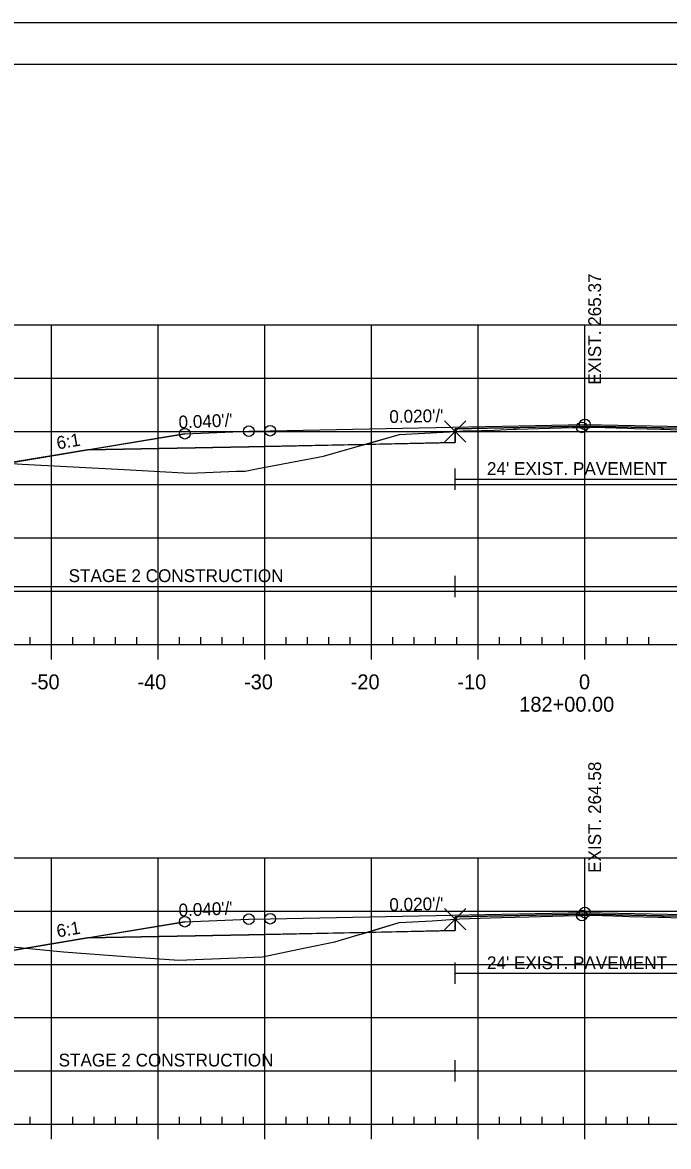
# Model space of a CAD drawing. Extents: x 1365647 to 1367999, y 387113 to 400173.
# Drawn here: x 1365842.2 to 1365902.7, y 388120.6 to 388226.1 of the extents above; entities that cross this region are included whole.
import ezdxf

# ---------------------------------------------------------------- set-up
doc = ezdxf.new("R2010")
doc.units = 0
for name, color, linetype in [('R_Alt Surface', 7, 'Continuous'), ('R_Axis', 7, 'Continuous'), ('R_Axis Annot', 7, 'Continuous'), ('R_Border', 7, 'Continuous'), ('R_Contours', 7, 'Continuous'), ('R_Exist Surface', 7, 'Continuous'), ('R_Fin Surface', 7, 'Continuous'), ('R_Fin Surface Annot', 7, 'Continuous'), ('R_Grid', 7, 'Continuous'), ('R_No Plot', 7, 'Continuous'), ('R_Proposed Const Limits', 7, 'Continuous'), ('R_Water', 7, 'Continuous'), ('R_Xsect Elev', 7, 'Continuous')]:
    doc.layers.add(name, color=color, linetype=linetype)

msp = doc.modelspace()

# ---------------------------------------------------------------- linework, layer by layer
at = {"layer": 'R_Alt Surface'}
for points in [[(1365848.26, 388185.99), (1365863.38, 388186.29), (1365882.73, 388186.68), (1365882.73, 388187.97), (1365894.88, 388188.21), (1365906.46, 388187.98), (1365906.46, 388186.69), (1365926.38, 388186.29), (1365941.51, 388185.99)], [(1365848.26, 388140.21), (1365863.38, 388140.51), (1365882.73, 388140.9), (1365882.73, 388142.19), (1365894.88, 388142.43), (1365906.48, 388142.2), (1365906.48, 388140.91), (1365926.38, 388140.51), (1365941.51, 388140.21)]]:
    msp.add_lwpolyline(points, dxfattribs=at)
at = {"layer": 'R_Axis'}
for p, q in [((1365749.89, 388167.73), (1366039.89, 388167.73)), ((1365842.89, 388167.73), (1365842.89, 388168.43)), ((1365844.89, 388166.33), (1365844.89, 388167.73)), ((1365846.89, 388167.73), (1365846.89, 388168.43)), ((1365848.89, 388167.73), (1365848.89, 388168.43)), ((1365850.89, 388167.73), (1365850.89, 388168.43)), ((1365852.89, 388167.73), (1365852.89, 388168.43)), ((1365854.89, 388166.33), (1365854.89, 388167.73)), ((1365856.89, 388167.73), (1365856.89, 388168.43)), ((1365858.89, 388167.73), (1365858.89, 388168.43)), ((1365860.89, 388167.73), (1365860.89, 388168.43)), ((1365862.89, 388167.73), (1365862.89, 388168.43)), ((1365864.89, 388166.33), (1365864.89, 388167.73)), ((1365866.89, 388167.73), (1365866.89, 388168.43)), ((1365868.89, 388167.73), (1365868.89, 388168.43)), ((1365870.89, 388167.73), (1365870.89, 388168.43)), ((1365872.89, 388167.73), (1365872.89, 388168.43)), ((1365874.89, 388166.33), (1365874.89, 388167.73)), ((1365876.89, 388167.73), (1365876.89, 388168.43)), ((1365878.89, 388167.73), (1365878.89, 388168.43)), ((1365880.89, 388167.73), (1365880.89, 388168.43)), ((1365882.89, 388167.73), (1365882.89, 388168.43)), ((1365884.89, 388166.33), (1365884.89, 388167.73)), ((1365886.89, 388167.73), (1365886.89, 388168.43)), ((1365888.89, 388167.73), (1365888.89, 388168.43)), ((1365890.89, 388167.73), (1365890.89, 388168.43)), ((1365892.89, 388167.73), (1365892.89, 388168.43)), ((1365894.89, 388166.33), (1365894.89, 388167.73)), ((1365896.89, 388167.73), (1365896.89, 388168.43)), ((1365898.89, 388167.73), (1365898.89, 388168.43)), ((1365900.89, 388167.73), (1365900.89, 388168.43)), ((1365842.89, 388122.73), (1365842.89, 388123.43)), ((1365846.89, 388122.73), (1365846.89, 388123.43)), ((1365848.89, 388122.73), (1365848.89, 388123.43)), ((1365850.89, 388122.73), (1365850.89, 388123.43)), ((1365852.89, 388122.73), (1365852.89, 388123.43)), ((1365856.89, 388122.73), (1365856.89, 388123.43)), ((1365858.89, 388122.73), (1365858.89, 388123.43)), ((1365860.89, 388122.73), (1365860.89, 388123.43)), ((1365862.89, 388122.73), (1365862.89, 388123.43)), ((1365866.89, 388122.73), (1365866.89, 388123.43)), ((1365868.89, 388122.73), (1365868.89, 388123.43)), ((1365870.89, 388122.73), (1365870.89, 388123.43)), ((1365872.89, 388122.73), (1365872.89, 388123.43)), ((1365876.89, 388122.73), (1365876.89, 388123.43)), ((1365878.89, 388122.73), (1365878.89, 388123.43)), ((1365880.89, 388122.73), (1365880.89, 388123.43)), ((1365882.89, 388122.73), (1365882.89, 388123.43)), ((1365886.89, 388122.73), (1365886.89, 388123.43)), ((1365888.89, 388122.73), (1365888.89, 388123.43)), ((1365890.89, 388122.73), (1365890.89, 388123.43)), ((1365892.89, 388122.73), (1365892.89, 388123.43)), ((1365896.89, 388122.73), (1365896.89, 388123.43)), ((1365898.89, 388122.73), (1365898.89, 388123.43)), ((1365900.89, 388122.73), (1365900.89, 388123.43)), ((1365749.89, 388122.73), (1366039.89, 388122.73)), ((1365844.89, 388121.33), (1365844.89, 388122.73)), ((1365854.89, 388121.33), (1365854.89, 388122.73)), ((1365864.89, 388121.33), (1365864.89, 388122.73)), ((1365874.89, 388121.33), (1365874.89, 388122.73)), ((1365884.89, 388121.33), (1365884.89, 388122.73)), ((1365894.89, 388121.33), (1365894.89, 388122.73))]:
    msp.add_line(p, q, dxfattribs=at)
at = {"layer": 'R_Border'}
for p, q in [((1365736.09, 388222.19), (1366052.27, 388222.19)), ((1365888.61, 388221.93), (1365888.61, 388221.93)), ((1365888.61, 388221.93), (1365888.61, 388221.93))]:
    msp.add_line(p, q, dxfattribs=at)
at = {"layer": 'R_Contours'}
for points in [[(1365874.26, 388186.51), (1365877.49, 388187.42), (1365882.19, 388187.7), (1365882.73, 388187.73), (1365882.73, 388186.68)], [(1365882.73, 388187.73), (1365882.76, 388187.73), (1365883.45, 388187.77), (1365883.97, 388187.79), (1365886.41, 388187.84), (1365888.15, 388187.94), (1365888.46, 388187.95), (1365893.69, 388188.08), (1365894.35, 388188.09), (1365894.36, 388188.09), (1365894.6, 388188.1), (1365894.75, 388188.1), (1365895.73, 388188.12), (1365898.87, 388188.02), (1365899.51, 388188), (1365901.95, 388187.95), (1365902.28, 388187.94), (1365906.07, 388187.75), (1365906.35, 388187.73), (1365906.46, 388187.73), (1365906.46, 388187.98), (1365894.88, 388188.21), (1365882.73, 388187.97)], [(1365840.73, 388184.74), (1365842.11, 388184.65), (1365846.32, 388184.44), (1365851.69, 388184.15), (1365857.85, 388183.82), (1365862.23, 388183.98), (1365863.04, 388184.01), (1365864.25, 388184.24), (1365870.38, 388185.4), (1365873.75, 388186.37), (1365874.26, 388186.51), (1365863.38, 388186.29), (1365848.26, 388185.99)], [(1365882.73, 388141.97), (1365882.9, 388141.98), (1365883.15, 388141.99), (1365886.01, 388142.08), (1365887.08, 388142.12), (1365889.62, 388142.2), (1365892.95, 388142.28), (1365894.08, 388142.3), (1365894.6, 388142.31), (1365895.19, 388142.33), (1365895.59, 388142.34), (1365898.45, 388142.25), (1365899.07, 388142.23), (1365901.76, 388142.16), (1365902.34, 388142.15), (1365904.72, 388142.03), (1365905.47, 388142), (1365906.37, 388141.95), (1365906.48, 388141.94), (1365906.48, 388142.2), (1365894.88, 388142.43), (1365882.73, 388142.19)], [(1365874.43, 388140.73), (1365877.48, 388141.65), (1365880.55, 388141.81), (1365882.73, 388141.97), (1365882.73, 388140.9)], [(1365842.5, 388139.25), (1365846, 388138.91), (1365851.83, 388138.48), (1365856.82, 388138.11), (1365857.55, 388138.14), (1365864.67, 388138.44), (1365868.67, 388139.27), (1365871.43, 388139.84), (1365873.31, 388140.39), (1365874.43, 388140.73), (1365863.38, 388140.51), (1365848.26, 388140.21)], [(1365829.66, 388139.97), (1365834.67, 388139.96), (1365835.21, 388139.96), (1365835.47, 388139.93), (1365842.5, 388139.25), (1365835.38, 388138.06)]]:
    msp.add_lwpolyline(points, close=True, dxfattribs=at)
at = {"layer": 'R_Exist Surface'}
for points in [[(1365842.11, 388184.65), (1365846.32, 388184.44), (1365851.69, 388184.15), (1365857.85, 388183.82), (1365862.23, 388183.98), (1365863.04, 388184.01), (1365864.25, 388184.24), (1365870.38, 388185.4), (1365873.75, 388186.37), (1365877.49, 388187.42), (1365882.19, 388187.7), (1365882.73, 388187.73), (1365882.76, 388187.73), (1365883.45, 388187.77), (1365883.97, 388187.79), (1365886.41, 388187.84), (1365888.15, 388187.94), (1365888.46, 388187.95), (1365893.69, 388188.08), (1365894.35, 388188.09), (1365894.36, 388188.09), (1365894.6, 388188.1), (1365894.75, 388188.1), (1365895.73, 388188.12), (1365898.87, 388188.02), (1365899.51, 388188), (1365901.95, 388187.95), (1365902.28, 388187.94), (1365906.07, 388187.75)], [(1365835.47, 388139.93), (1365846, 388138.91), (1365851.83, 388138.48), (1365856.82, 388138.11), (1365857.55, 388138.14), (1365864.67, 388138.44), (1365868.67, 388139.27), (1365871.43, 388139.84), (1365873.31, 388140.39), (1365877.48, 388141.65), (1365880.55, 388141.81), (1365882.73, 388141.97), (1365882.9, 388141.98), (1365883.15, 388141.99), (1365886.01, 388142.08), (1365887.08, 388142.12), (1365889.62, 388142.2), (1365892.95, 388142.28), (1365894.08, 388142.3), (1365894.6, 388142.31), (1365895.19, 388142.33), (1365895.59, 388142.34), (1365898.45, 388142.25), (1365899.07, 388142.23), (1365901.76, 388142.16), (1365902.34, 388142.15), (1365904.72, 388142.03)]]:
    msp.add_lwpolyline(points, dxfattribs=at)
at = {"layer": 'R_Fin Surface'}
for points in [[(1365831.63, 388185.09), (1365835.38, 388183.84), (1365848.26, 388185.99), (1365857.38, 388187.51), (1365863.38, 388187.75), (1365865.38, 388187.79), (1365894.88, 388188.38), (1365924.38, 388187.79), (1365926.38, 388187.75), (1365932.38, 388187.51), (1365941.51, 388185.99), (1365954.38, 388183.84), (1365957.5, 388182.81), (1365961.19, 388184.04)], [(1365857.38, 388187.51), (1365863.38, 388187.75), (1365865.38, 388187.79), (1365894.88, 388188.38), (1365924.38, 388187.79), (1365926.38, 388187.75), (1365932.38, 388187.51)], [(1365829.66, 388139.97), (1365835.38, 388138.06), (1365848.26, 388140.21), (1365857.38, 388141.73), (1365863.38, 388141.97), (1365865.38, 388142.01), (1365894.88, 388142.6), (1365924.38, 388142.01), (1365926.38, 388141.97), (1365932.38, 388141.73), (1365941.51, 388140.21), (1365954.38, 388138.06), (1365955.9, 388137.56), (1365959.17, 388138.65)], [(1365857.38, 388141.73), (1365863.38, 388141.97), (1365865.38, 388142.01), (1365894.88, 388142.6), (1365924.38, 388142.01), (1365926.38, 388141.97), (1365932.38, 388141.73)]]:
    msp.add_lwpolyline(points, dxfattribs=at)
at = {"layer": 'R_Grid'}
for p, q in [((1365749.89, 388197.73), (1366039.89, 388197.73)), ((1365844.89, 388167.73), (1365844.89, 388197.73)), ((1365854.89, 388167.73), (1365854.89, 388197.73)), ((1365864.89, 388167.73), (1365864.89, 388197.73)), ((1365874.89, 388167.73), (1365874.89, 388197.73)), ((1365884.89, 388167.73), (1365884.89, 388197.73)), ((1365894.89, 388167.73), (1365894.89, 388197.73)), ((1365749.89, 388192.73), (1366039.89, 388192.73)), ((1365749.89, 388187.73), (1366039.89, 388187.73)), ((1365749.89, 388182.73), (1366039.89, 388182.73)), ((1365749.89, 388177.73), (1366039.89, 388177.73)), ((1365749.89, 388172.73), (1366039.89, 388172.73)), ((1365749.89, 388167.73), (1366039.89, 388167.73)), ((1365749.89, 388147.73), (1366039.89, 388147.73)), ((1365844.89, 388122.73), (1365844.89, 388147.73)), ((1365854.89, 388122.73), (1365854.89, 388147.73)), ((1365864.89, 388122.73), (1365864.89, 388147.73)), ((1365874.89, 388122.73), (1365874.89, 388147.73)), ((1365884.89, 388122.73), (1365884.89, 388147.73)), ((1365894.89, 388122.73), (1365894.89, 388147.73)), ((1365749.89, 388142.73), (1366039.89, 388142.73)), ((1365749.89, 388137.73), (1366039.89, 388137.73)), ((1365749.89, 388132.73), (1366039.89, 388132.73)), ((1365749.89, 388127.73), (1366039.89, 388127.73)), ((1365749.89, 388122.73), (1366039.89, 388122.73))]:
    msp.add_line(p, q, dxfattribs=at)
at = {"layer": 'R_No Plot'}
msp.add_line((1365723.69, 388226.09), (1366057.03, 388226.09), dxfattribs=at)
msp.add_lwpolyline([(1365723.69, 388226.09), (1366057.03, 388226.09), (1366057.03, 388012.75), (1365723.69, 388012.75)], close=True, dxfattribs=at)
for points in [[(1365882.73, 388187.73), (1365881.73, 388188.73), (1365882.73, 388187.73), (1365881.73, 388186.73), (1365882.73, 388187.73), (1365883.73, 388186.73), (1365882.73, 388187.73), (1365883.73, 388188.73)], [(1365882.73, 388141.97), (1365881.73, 388142.97), (1365882.73, 388141.97), (1365881.73, 388140.97), (1365882.73, 388141.97), (1365883.73, 388140.97), (1365882.73, 388141.97), (1365883.73, 388142.97)]]:
    msp.add_lwpolyline(points, dxfattribs=at)
for centre in [(1365894.88, 388188.38), (1365894.88, 388188.38), (1365894.88, 388188.38), (1365894.88, 388188.38), (1365894.88, 388188.38), (1365857.38, 388187.51), (1365857.38, 388187.51), (1365857.38, 388187.51), (1365857.38, 388187.51), (1365857.38, 388187.51), (1365863.38, 388187.75), (1365863.38, 388187.75), (1365863.38, 388187.75), (1365863.38, 388187.75), (1365863.38, 388187.75), (1365865.38, 388187.79), (1365865.38, 388187.79), (1365865.38, 388187.79), (1365865.38, 388187.79), (1365865.38, 388187.79), (1365894.6, 388188.1), (1365863.38, 388141.97), (1365863.38, 388141.97), (1365863.38, 388141.97), (1365863.38, 388141.97), (1365863.38, 388141.97), (1365865.38, 388142.01), (1365865.38, 388142.01), (1365865.38, 388142.01), (1365865.38, 388142.01), (1365865.38, 388142.01), (1365894.6, 388142.31), (1365894.88, 388142.6), (1365894.88, 388142.6), (1365894.88, 388142.6), (1365894.88, 388142.6), (1365894.88, 388142.6), (1365857.38, 388141.73), (1365857.38, 388141.73), (1365857.38, 388141.73), (1365857.38, 388141.73), (1365857.38, 388141.73)]:
    msp.add_circle(centre, 0.5, dxfattribs=at)
at = {"layer": 'R_Proposed Const Limits'}
for points in [[(1365857.38, 388187.51), (1365835.38, 388183.84), (1365831.63, 388185.09)], [(1365857.38, 388141.73), (1365835.38, 388138.06), (1365829.66, 388139.97)]]:
    msp.add_lwpolyline(points, dxfattribs=at)
at = {"layer": 'R_Water'}
for p, q in [((1365882.73, 388182.25), (1365882.73, 388184.25)), ((1365882.73, 388183.25), (1365906.46, 388183.25)), ((1365882.73, 388172.19), (1365882.73, 388174.19)), ((1365831.63, 388173.19), (1365882.73, 388173.19)), ((1365882.73, 388173.19), (1365961.19, 388173.19)), ((1365882.73, 388135.89), (1365882.73, 388137.89)), ((1365882.73, 388136.89), (1365906.48, 388136.89)), ((1365882.73, 388126.75), (1365882.73, 388128.75)), ((1365829.66, 388127.75), (1365882.73, 388127.75)), ((1365882.73, 388127.75), (1365959.17, 388127.75))]:
    msp.add_line(p, q, dxfattribs=at)

# ---------------------------------------------------------------- texts
at = {"layer": 'R_Axis Annot'}
for s, p in [('-50', (1365842.93, 388163.53)), ('-40', (1365852.93, 388163.53)), ('-30', (1365862.93, 388163.53)), ('-20', (1365872.93, 388163.53)), ('-10', (1365882.93, 388163.53)), ('0', (1365894.33, 388163.53)), ('182+00.00', (1365888.73, 388161.43))]:
    msp.add_text(s, height=1.4, dxfattribs=at).set_placement(p)
at = {"layer": 'R_Fin Surface Annot'}
for s, rotation, p in [("0.020'/'", 1.1458, (1365876.56, 388188.51)), ("0.040'/'", 2.2906, (1365856.81, 388187.99)), ('6:1', 9.4623, (1365845.45, 388186.03)), ("0.040'/'", 2.2906, (1365856.81, 388142.21)), ("0.040'/'", 2.2905, (1365856.81, 388142.21)), ("0.020'/'", 1.1458, (1365876.56, 388142.73)), ("0.020'/'", 1.1458, (1365876.56, 388142.73)), ('6:1', 9.4623, (1365845.45, 388140.25)), ('6:1', 9.4631, (1365845.45, 388140.25))]:
    msp.add_text(s, height=1.2, rotation=rotation, dxfattribs=at).set_placement(p)
at = {"layer": 'R_Water'}
for s, p in [("24' EXIST. PAVEMENT", (1365885.7, 388183.64)), ('STAGE 2 CONSTRUCTION', (1365846.48, 388173.59)), ("24' EXIST. PAVEMENT", (1365885.7, 388137.28)), ('STAGE 2 CONSTRUCTION', (1365845.54, 388128.15))]:
    msp.add_text(s, height=1.2, dxfattribs=at).set_placement(p)
at = {"layer": 'R_Xsect Elev'}
for s, p in [('EXIST. 265.37', (1365896.4, 388192.1)), ('EXIST. 264.58', (1365896.4, 388146.31))]:
    msp.add_text(s, height=1.2, rotation=90, dxfattribs=at).set_placement(p)

doc.saveas('drawing.dxf')
